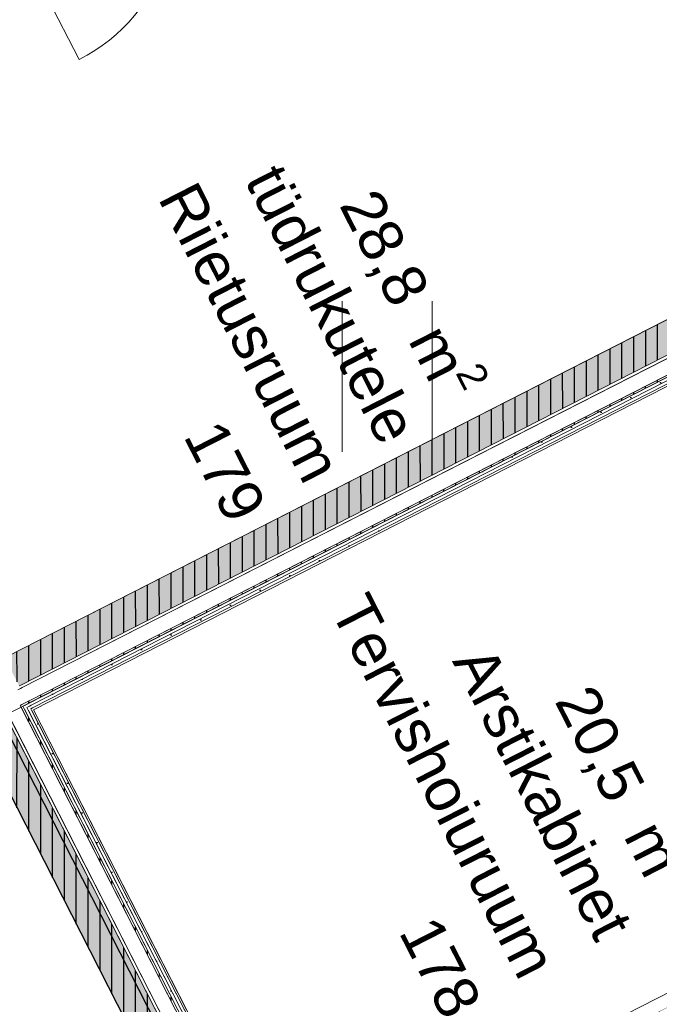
# Model space of a CAD drawing. Header units: metres. Extents: x 538891 to 1080079, y 6588829 to 13178720.
# Tile 513 of 1056: x 539908.93 to 539912.17, y 6589163.93 to 6589168.91. Entities that reach past the tile are written whole.
import ezdxf

# ---------------------------------------------------------------- set-up
doc = ezdxf.new("R2010")
doc.units = ezdxf.units.M
doc.header["$LTSCALE"] = 0.4
doc.linetypes.add('DASHED', pattern=[52.916667, 26.458333, -26.458333])
doc.linetypes.add('Triple Dashed', pattern=[92.604163, 66.145831, -26.458332])
for name, color, linetype in [('AR', 7, 'Continuous'), ('DENDRO', 7, 'Continuous'), ('GEO', 7, 'Continuous')]:
    doc.layers.add(name, color=color, linetype=linetype)
doc.styles.add('Arial', font='arial.ttf')
pattern_1 = [(90, (0, 0), (-0.06, 0), [])]
pattern_2 = [(0, (0, 0), (0, 0.075), [1e-05, -0.07499])]

# ---------------------------------------------------------------- blocks, each defined once
blk = doc.blocks.new('HEIN')
at = {"color": 7, "linetype": 'Continuous', "lineweight": 9}
for p, q in [((-0.4551, 0.7611), (-0.4551, -0.7611)), ((0.4551, 0.7611), (0.4551, -0.7611))]:
    blk.add_line(p, q, dxfattribs=at)

msp = doc.modelspace()

# ---------------------------------------------------------------- hatches: boundary and pattern name
at = {"layer": 'AR', "linetype": 'Continuous', "lineweight": 25, "true_color": 0x848484}
h = msp.add_hatch(dxfattribs=at)
h.set_pattern_fill('PLYWOOD_0001', color=252, style=0, pattern_type=2)
h.set_pattern_definition(pattern_1)
h.paths.add_polyline_path([(539908.9398, 6589165.5459), (539908.8671, 6589165.6884), (539908.8582, 6589165.6838), (539908.9309, 6589165.5413)])

# ---------------------------------------------------------------- linework, layer by layer
at = {"layer": 'AR', "color": 7, "linetype": 'Continuous', "lineweight": 9}
msp.add_line((539908.8249, 6589169.5105), (539909.234, 6589168.7089), dxfattribs=at)
at = {"layer": 'AR', "color": 9, "linetype": 'Continuous', "lineweight": 9, "true_color": 0xc9c5ab, "flags": 128}
msp.add_lwpolyline([(539908.8671, 6589165.6884), (539915.3691, 6589169.007), (539912.6771, 6589174.2813), (539911.3362, 6589173.5969), (539912.4718, 6589171.3719), (539907.3107, 6589168.7377)], close=True, dxfattribs=at)
at = {"layer": 'AR', "color": 7, "linetype": 'Continuous', "lineweight": 9, "flags": 128}
for points in [[(539908.8671, 6589165.6884), (539915.3691, 6589169.007), (539912.6771, 6589174.2813), (539911.3362, 6589173.5969), (539912.4718, 6589171.3719), (539907.3107, 6589168.7377)], [(539915.1938, 6589168.5807), (539909.0035, 6589165.4212), (539910.2763, 6589162.9273), (539910.9624, 6589163.2775), (539916.8585, 6589166.2869), (539915.7857, 6589168.3888), (539915.3938, 6589168.1888)], [(539903.9747, 6589159.711), (539907.0743, 6589161.293), (539909.8666, 6589162.7182), (539909.7939, 6589162.8606), (539909.9364, 6589162.9334), (539908.2725, 6589166.1934), (539908.13, 6589166.1206), (539908.0732, 6589166.232), (539902.1813, 6589163.2247)]]:
    msp.add_lwpolyline(points, close=True, dxfattribs=at)
at = {"layer": 'AR', "color": 250, "linetype": 'Continuous', "lineweight": 9, "true_color": 0x333333, "flags": 128}
msp.add_lwpolyline([(539926.9117, 6589171.4925), (539909.979, 6589162.85)], dxfattribs=at)
msp.add_lwpolyline([(539926.9117, 6589171.4925), (539909.979, 6589162.85)], dxfattribs=at)
msp.add_lwpolyline([(539926.9117, 6589171.4925), (539909.979, 6589162.85)], dxfattribs=at)
msp.add_lwpolyline([(539926.9117, 6589171.4925), (539909.979, 6589162.85)], dxfattribs=at)
msp.add_lwpolyline([(539926.9117, 6589171.4925), (539909.979, 6589162.85)], dxfattribs=at)
msp.add_lwpolyline([(539926.9117, 6589171.4925), (539909.979, 6589162.85)], dxfattribs=at)
at = {"layer": 'AR', "color": 7, "linetype": 'Continuous', "lineweight": 9, "true_color": 0xfdf3d0, "flags": 128}
msp.add_lwpolyline([(539915.1938, 6589168.5807), (539909.0035, 6589165.4212), (539910.2763, 6589162.9273), (539910.9624, 6589163.2775), (539916.8585, 6589166.2869), (539915.7857, 6589168.3888), (539915.3938, 6589168.1888)], close=True, dxfattribs=at)
at = {"layer": 'AR', "color": 253, "linetype": 'Continuous', "lineweight": 25, "true_color": 0x92b4ad, "flags": 128}
msp.add_lwpolyline([(539903.9747, 6589159.711), (539907.0743, 6589161.293), (539909.8666, 6589162.7182), (539909.7939, 6589162.8606), (539909.9364, 6589162.9334), (539908.2725, 6589166.1934), (539908.13, 6589166.1206), (539908.0732, 6589166.232), (539902.1813, 6589163.2247)], close=True, dxfattribs=at)
at = {"layer": 'AR', "color": 7, "linetype": 'Continuous', "lineweight": 9}
msp.add_arc((539908.8249, 6589169.5105), 0.9, 297.0398, 27.0398, dxfattribs=at)
at = {"layer": 'AR', "color": 254, "linetype": 'Continuous', "true_color": 0xcccccc}
msp.add_solid([(539908.9398, 6589165.5459), (539908.8671, 6589165.6884), (539908.9309, 6589165.5413), (539908.8582, 6589165.6838)], dxfattribs=at)
at = {"layer": 'DENDRO', "color": 82, "linetype": 'Continuous', "lineweight": 25, "true_color": 0x33cc00}
msp.add_open_spline([(539893.8121, 6589159.0983), (539893.7434, 6589159.1216), (539893.6747, 6589159.145), (539892.9869, 6589159.3862), (539891.1572, 6589159.6654), (539888.4866, 6589158.4411), (539885.5451, 6589157.3971), (539882.5673, 6589157.4149), (539880.4579, 6589158.6217), (539879.0958, 6589159.832), (539877.4884, 6589161.5239), (539875.7359, 6589162.7565), (539874.0064, 6589163.5551), (539872.0916, 6589164.2529), (539871.04, 6589164.1448), (539870.7384, 6589163.4667), (539870.6736, 6589162.5152), (539871.0111, 6589159.8283), (539872.4686, 6589156.6032), (539876.4551, 6589150.405), (539880.4313, 6589142.3133), (539883.4357, 6589136.069), (539886.65, 6589131.8213), (539889.6758, 6589128.0089), (539891.6422, 6589123.7091), (539892.6854, 6589121.9346), (539894.9559, 6589119.083), (539899.4507, 6589118.4526), (539902.4132, 6589119.2024), (539903.4975, 6589120.9997), (539904.0299, 6589121.9681), (539904.9744, 6589123.0691), (539906.8939, 6589123.6435), (539908.5817, 6589124.1163), (539909.2062, 6589124.9889), (539908.8206, 6589126.4423), (539907.9211, 6589128.2423), (539907.3166, 6589130.0189), (539907.9536, 6589131.664), (539909.206, 6589132.9269), (539910.0734, 6589134.09), (539910.2183, 6589135.4872), (539910.1242, 6589137.3281), (539909.7241, 6589140.2997), (539907.9987, 6589143.8429), (539904.8625, 6589145.9332), (539902.1696, 6589146.7782), (539898.4952, 6589147.1704), (539894.6027, 6589147.6734), (539892.2931, 6589147.7161), (539890.9385, 6589146.9877), (539890.5185, 6589145.8464), (539890.375, 6589144.12), (539890.5355, 6589141.8612), (539890.1164, 6589140.2368), (539888.2792, 6589140.1754), (539886.2593, 6589140.9765), (539884.6257, 6589142.2344), (539883.4829, 6589144.0283), (539883.3842, 6589146.4675), (539884.263, 6589149.2079), (539886.6505, 6589150.3674), (539890.039, 6589151.0124), (539893.8765, 6589152.7578), (539896.4616, 6589154.2315), (539898.6752, 6589155.7963), (539898.5791, 6589158.6152), (539898.2775, 6589160.1277), (539896.808, 6589160.1337), (539895.0583, 6589159.4249), (539894.0007, 6589159.1478), (539893.9064, 6589159.123), (539893.8121, 6589159.0983)], degree=2, knots=[0, 0, 0, 0.001482, 0.001482, 0.016366, 0.031249, 0.046133, 0.061016, 0.0759, 0.090783, 0.105667, 0.12055, 0.135433, 0.150317, 0.1652, 0.180084, 0.194967, 0.209851, 0.224734, 0.239618, 0.254501, 0.269384, 0.284268, 0.299151, 0.314035, 0.328918, 0.343802, 0.358685, 0.373569, 0.388452, 0.403335, 0.418219, 0.433102, 0.447986, 0.462869, 0.477753, 0.492636, 0.50752, 0.522403, 0.537286, 0.55217, 0.567053, 0.581937, 0.59682, 0.611704, 0.626587, 0.641471, 0.656354, 0.671237, 0.686121, 0.701004, 0.715888, 0.730771, 0.745655, 0.760538, 0.775422, 0.790305, 0.805188, 0.820072, 0.834955, 0.849839, 0.864722, 0.879606, 0.894489, 0.909373, 0.924256, 0.939139, 0.954023, 0.968906, 0.98379, 0.998673, 0.998673, 1, 1, 1], dxfattribs=at)

# ---------------------------------------------------------------- block references
at = {"layer": 'GEO', "color": 8, "true_color": 0x7d7d7d, "xscale": 0.5, "yscale": 0.5, "zscale": 0.5}
msp.add_blockref('HEIN', (539910.7922, 6589167.1059), dxfattribs=at)

# ---------------------------------------------------------------- texts
at = {"layer": 'AR', "color": 7, "char_height": 0.22, "attachment_point": 1, "rotation": 297.0398, "line_spacing_factor": 1.004016, "style": 'Arial'}
for s, insert in [('tüdrukutele', (539910.2651, 6589168.1994)), ('Riietusruum', (539909.8259, 6589168.1092)), ('\\A1;28,8{\\H0.9851x; } m{\\H0.9851x;\\H0.6667x;\\S2 ^ ;}', (539910.7995, 6589168.1029)), ('179', (539909.9549, 6589166.9059)), ('Tervishoiuruum', (539910.6973, 6589166.0283)), ('Arstikabinet', (539911.3158, 6589165.7671)), ('\\A1;20,5{\\H0.9851x; } m{\\H0.9851x;\\H0.6667x;\\S2 ^ ;}', (539911.889, 6589165.5947)), ('178', (539911.0444, 6589164.3976))]:
    msp.add_mtext(s, dxfattribs=dict(at, insert=insert))

# ---------------------------------------------------------------- next in the draw order: wipeouts: each hides what was drawn before it
at = {"color": 255, "linetype": 'Continuous', "lineweight": 5}
msp.add_wipeout([(539908.9807, 6589165.4657), (539908.9466, 6589165.5325), (539908.9377, 6589165.528), (539908.9718, 6589165.4612)], dxfattribs=at).dxf.layer = 'AR'

# ---------------------------------------------------------------- next in the draw order: wipeouts: each hides what was drawn before it
msp.add_wipeout([(539908.9853, 6589165.4568), (539908.9807, 6589165.4657), (539908.9718, 6589165.4612), (539908.9764, 6589165.4523)], dxfattribs=at).dxf.layer = 'AR'

# ---------------------------------------------------------------- next in the draw order: hatches: boundary and pattern name
at = {"layer": 'AR', "linetype": 'Continuous', "lineweight": 25, "true_color": 0x848484}
h = msp.add_hatch(dxfattribs=at)
h.set_pattern_fill('PLYWOOD_0001', color=252, style=0, pattern_type=2)
h.set_pattern_definition(pattern_1)
h.paths.add_polyline_path([(539908.9853, 6589165.4568), (539908.9807, 6589165.4657), (539908.9718, 6589165.4612), (539908.9764, 6589165.4523)])

# ---------------------------------------------------------------- next in the draw order: wipeouts: each hides what was drawn before it
at = {"color": 255, "linetype": 'Continuous', "lineweight": 5}
msp.add_wipeout([(539908.9921, 6589165.4434), (539908.9853, 6589165.4568), (539908.9764, 6589165.4523), (539908.9832, 6589165.4389)], dxfattribs=at).dxf.layer = 'AR'

# ---------------------------------------------------------------- next in the draw order: hatches: boundary and pattern name
at = {"layer": 'AR', "linetype": 'Continuous', "lineweight": 25, "true_color": 0x848484}
h = msp.add_hatch(dxfattribs=at)
h.set_pattern_fill('GYPSUM_0001', color=252, style=0, pattern_type=2)
h.set_pattern_definition(pattern_2)
h.paths.add_polyline_path([(539908.9921, 6589165.4434), (539908.9853, 6589165.4568), (539908.9764, 6589165.4523), (539908.9832, 6589165.4389)])

# ---------------------------------------------------------------- next in the draw order: wipeouts: each hides what was drawn before it
at = {"color": 255, "linetype": 'Continuous', "lineweight": 5}
msp.add_wipeout([(539908.9989, 6589165.4301), (539908.9921, 6589165.4434), (539908.9832, 6589165.4389), (539908.99, 6589165.4255)], dxfattribs=at).dxf.layer = 'AR'

# ---------------------------------------------------------------- next in the draw order: hatches: boundary and pattern name
at = {"layer": 'AR', "linetype": 'Continuous', "lineweight": 25, "true_color": 0x848484}
h = msp.add_hatch(dxfattribs=at)
h.set_pattern_fill('GYPSUM_0001', color=252, style=0, pattern_type=2)
h.set_pattern_definition(pattern_2)
h.paths.add_polyline_path([(539908.9989, 6589165.4301), (539908.9921, 6589165.4434), (539908.9832, 6589165.4389), (539908.99, 6589165.4255)])

# ---------------------------------------------------------------- next in the draw order: wipeouts: each hides what was drawn before it
at = {"color": 255, "linetype": 'Continuous', "lineweight": 5}
msp.add_wipeout([(539908.9718, 6589165.4612), (539908.9377, 6589165.528), (539908.9244, 6589165.5211), (539908.9585, 6589165.4543)], dxfattribs=at).dxf.layer = 'AR'

# ---------------------------------------------------------------- next in the draw order: wipeouts: each hides what was drawn before it
msp.add_wipeout([(539908.9764, 6589165.4523), (539908.9718, 6589165.4612), (539908.9585, 6589165.4543), (539908.963, 6589165.4454)], dxfattribs=at).dxf.layer = 'AR'

# ---------------------------------------------------------------- next in the draw order: hatches: boundary and pattern name
at = {"layer": 'AR', "linetype": 'Continuous', "lineweight": 25, "true_color": 0x848484}
h = msp.add_hatch(dxfattribs=at)
h.set_pattern_fill('PLYWOOD_0001', color=252, style=0, pattern_type=2)
h.set_pattern_definition(pattern_1)
h.paths.add_polyline_path([(539908.9764, 6589165.4523), (539908.9718, 6589165.4612), (539908.9585, 6589165.4543), (539908.963, 6589165.4454)])

# ---------------------------------------------------------------- next in the draw order: wipeouts: each hides what was drawn before it
at = {"color": 255, "linetype": 'Continuous', "lineweight": 5}
msp.add_wipeout([(539908.9832, 6589165.4389), (539908.9764, 6589165.4523), (539908.963, 6589165.4454), (539908.9698, 6589165.4321)], dxfattribs=at).dxf.layer = 'AR'

# ---------------------------------------------------------------- next in the draw order: hatches: boundary and pattern name
at = {"layer": 'AR', "linetype": 'Continuous', "lineweight": 25, "true_color": 0x848484}
h = msp.add_hatch(dxfattribs=at)
h.set_pattern_fill('GYPSUM_0001', color=252, style=0, pattern_type=2)
h.set_pattern_definition(pattern_2)
h.paths.add_polyline_path([(539908.9832, 6589165.4389), (539908.9764, 6589165.4523), (539908.963, 6589165.4454), (539908.9698, 6589165.4321)])

# ---------------------------------------------------------------- next in the draw order: wipeouts: each hides what was drawn before it
at = {"color": 255, "linetype": 'Continuous', "lineweight": 5}
for points in [[(539909.0035, 6589165.4212), (539915.5857, 6589168.7807), (539915.5811, 6589168.7896), (539908.9989, 6589165.4301)], [(539908.9585, 6589165.4543), (539908.9244, 6589165.5211), (539908.911, 6589165.5143), (539908.9451, 6589165.4475)]]:
    msp.add_wipeout(points, dxfattribs=at).dxf.layer = 'AR'

# ---------------------------------------------------------------- next in the draw order: wipeouts: each hides what was drawn before it
for points in [[(539908.9989, 6589165.4301), (539915.5811, 6589168.7896), (539915.5743, 6589168.803), (539908.9921, 6589165.4434)], [(539908.963, 6589165.4454), (539908.9585, 6589165.4543), (539908.9451, 6589165.4475), (539908.9497, 6589165.4386)]]:
    msp.add_wipeout(points, dxfattribs=at).dxf.layer = 'AR'

# ---------------------------------------------------------------- next in the draw order: hatches: boundary and pattern name
at = {"layer": 'AR', "linetype": 'Continuous', "lineweight": 25, "true_color": 0x848484}
h = msp.add_hatch(dxfattribs=at)
h.set_pattern_fill('GYPSUM_0001', color=252, style=0, pattern_type=2)
h.set_pattern_definition(pattern_2)
h.paths.add_polyline_path([(539908.9989, 6589165.4301), (539915.5811, 6589168.7896), (539915.5743, 6589168.803), (539908.9921, 6589165.4434)])
h = msp.add_hatch(dxfattribs=at)
h.set_pattern_fill('PLYWOOD_0001', color=252, style=0, pattern_type=2)
h.set_pattern_definition(pattern_1)
h.paths.add_polyline_path([(539908.963, 6589165.4454), (539908.9585, 6589165.4543), (539908.9451, 6589165.4475), (539908.9497, 6589165.4386)])

# ---------------------------------------------------------------- next in the draw order: wipeouts: each hides what was drawn before it
at = {"color": 255, "linetype": 'Continuous', "lineweight": 5}
for points in [[(539908.9921, 6589165.4434), (539915.5743, 6589168.803), (539915.5675, 6589168.8164), (539908.9853, 6589165.4568)], [(539908.9451, 6589165.4475), (539908.911, 6589165.5143), (539908.9021, 6589165.5098), (539908.9362, 6589165.443)]]:
    msp.add_wipeout(points, dxfattribs=at).dxf.layer = 'AR'

# ---------------------------------------------------------------- next in the draw order: hatches: boundary and pattern name
at = {"layer": 'AR', "linetype": 'Continuous', "lineweight": 25, "true_color": 0x848484}
h = msp.add_hatch(dxfattribs=at)
h.set_pattern_fill('GYPSUM_0001', color=252, style=0, pattern_type=2)
h.set_pattern_definition(pattern_2)
h.paths.add_polyline_path([(539908.9921, 6589165.4434), (539915.5743, 6589168.803), (539915.5675, 6589168.8164), (539908.9853, 6589165.4568)])

# ---------------------------------------------------------------- next in the draw order: linework, layer by layer
at = {"layer": 'AR', "color": 7, "linetype": 'Continuous', "lineweight": 9}
msp.add_line((539908.99, 6589165.4255), (539908.9989, 6589165.4301), dxfattribs=at)

# ---------------------------------------------------------------- next in the draw order: wipeouts: each hides what was drawn before it
at = {"color": 255, "linetype": 'Continuous', "lineweight": 5}
msp.add_wipeout([(539908.9853, 6589165.4568), (539915.5675, 6589168.8164), (539915.5629, 6589168.8253), (539908.9807, 6589165.4657)], dxfattribs=at).dxf.layer = 'AR'

# ---------------------------------------------------------------- next in the draw order: hatches: boundary and pattern name
at = {"layer": 'AR', "linetype": 'Continuous', "lineweight": 25, "true_color": 0x848484}
h = msp.add_hatch(dxfattribs=at)
h.set_pattern_fill('PLYWOOD_0001', color=252, style=0, pattern_type=2)
h.set_pattern_definition(pattern_1)
h.paths.add_polyline_path([(539908.9853, 6589165.4568), (539915.5675, 6589168.8164), (539915.5629, 6589168.8253), (539908.9807, 6589165.4657)])

# ---------------------------------------------------------------- next in the draw order: linework, layer by layer
at = {"layer": 'AR', "color": 7, "linetype": 'Continuous', "lineweight": 9}
msp.add_line((539908.9698, 6589165.4321), (539908.9832, 6589165.4389), dxfattribs=at)

# ---------------------------------------------------------------- next in the draw order: wipeouts: each hides what was drawn before it
at = {"color": 255, "linetype": 'Continuous', "lineweight": 5}
msp.add_wipeout([(539908.9807, 6589165.4657), (539915.5629, 6589168.8253), (539915.5289, 6589168.8921), (539908.9466, 6589165.5325)], dxfattribs=at).dxf.layer = 'AR'

# ---------------------------------------------------------------- next in the draw order: hatches: boundary and pattern name
at = {"layer": 'AR', "linetype": 'Continuous', "lineweight": 25, "true_color": 0x848484}
h = msp.add_hatch(dxfattribs=at)
h.set_pattern_fill('PLYWOOD_0001', color=252, style=0, pattern_type=2)
h.set_pattern_definition(pattern_1)
h.paths.add_polyline_path([(539915.4493, 6589169.0479), (539908.8671, 6589165.6884), (539908.9398, 6589165.5459), (539915.522, 6589168.9054)])

# ---------------------------------------------------------------- next in the draw order: linework, layer by layer
at = {"layer": 'AR', "color": 7, "linetype": 'Continuous', "lineweight": 9}
for p, q in [((539915.4493, 6589169.0479), (539908.8671, 6589165.6884)), ((539908.9398, 6589165.5459), (539915.522, 6589168.9054)), ((539908.9466, 6589165.5325), (539915.5289, 6589168.8921)), ((539908.9807, 6589165.4657), (539915.5629, 6589168.8253)), ((539908.9853, 6589165.4568), (539915.5675, 6589168.8164)), ((539908.9921, 6589165.4434), (539915.5743, 6589168.803)), ((539908.9989, 6589165.4301), (539915.5811, 6589168.7896)), ((539909.0035, 6589165.4212), (539915.5857, 6589168.7807)), ((539908.9309, 6589165.5413), (539908.9398, 6589165.5459)), ((539908.9244, 6589165.5211), (539908.9377, 6589165.528)), ((539908.9377, 6589165.528), (539908.9466, 6589165.5325)), ((539908.9362, 6589165.443), (539908.9451, 6589165.4475)), ((539908.9451, 6589165.4475), (539908.9585, 6589165.4543)), ((539908.9497, 6589165.4386), (539908.963, 6589165.4454)), ((539908.9585, 6589165.4543), (539908.9718, 6589165.4612)), ((539908.963, 6589165.4454), (539908.9764, 6589165.4523)), ((539908.9718, 6589165.4612), (539908.9807, 6589165.4657)), ((539908.9764, 6589165.4523), (539908.9853, 6589165.4568)), ((539908.9832, 6589165.4389), (539908.9921, 6589165.4434))]:
    msp.add_line(p, q, dxfattribs=at)
at = {"layer": 'AR', "color": 254, "linetype": 'Continuous', "true_color": 0xcccccc}
msp.add_solid([(539915.4493, 6589169.0479), (539908.8671, 6589165.6884), (539915.522, 6589168.9054), (539908.9398, 6589165.5459)], dxfattribs=at)

# ---------------------------------------------------------------- next in the draw order: wipeouts: each hides what was drawn before it
at = {"color": 255, "linetype": 'Continuous', "lineweight": 5}
for points in [[(539911.1411, 6589162.9275), (539917.0461, 6589165.9414), (539917.0416, 6589165.9503), (539911.1365, 6589162.9364)], [(539909.0035, 6589165.4212), (539908.9989, 6589165.4301), (539908.99, 6589165.4255), (539908.9946, 6589165.4166)]]:
    msp.add_wipeout(points, dxfattribs=at).dxf.layer = 'AR'

# ---------------------------------------------------------------- next in the draw order: wipeouts: each hides what was drawn before it
for points in [[(539911.1365, 6589162.9364), (539917.0416, 6589165.9503), (539916.9734, 6589166.0839), (539911.0683, 6589163.07)], [(539908.9946, 6589165.4166), (539910.3402, 6589162.7802), (539910.3491, 6589162.7847), (539909.0035, 6589165.4212)]]:
    msp.add_wipeout(points, dxfattribs=at).dxf.layer = 'AR'

# ---------------------------------------------------------------- next in the draw order: wipeouts: each hides what was drawn before it
for points in [[(539911.0683, 6589163.07), (539916.9734, 6589166.0839), (539916.9415, 6589166.1463), (539911.0365, 6589163.1323)], [(539908.99, 6589165.4255), (539908.9832, 6589165.4389), (539908.9698, 6589165.4321), (539908.9767, 6589165.4187)]]:
    msp.add_wipeout(points, dxfattribs=at).dxf.layer = 'AR'

# ---------------------------------------------------------------- next in the draw order: hatches: boundary and pattern name
at = {"layer": 'AR', "linetype": 'Continuous', "lineweight": 25, "true_color": 0x848484}
h = msp.add_hatch(dxfattribs=at)
h.set_pattern_fill('GYPSUM_0001', color=252, style=0, pattern_type=2)
h.set_pattern_definition(pattern_2)
h.paths.add_polyline_path([(539908.99, 6589165.4255), (539908.9832, 6589165.4389), (539908.9698, 6589165.4321), (539908.9767, 6589165.4187)])

# ---------------------------------------------------------------- next in the draw order: wipeouts: each hides what was drawn before it
at = {"color": 255, "linetype": 'Continuous', "lineweight": 5}
msp.add_wipeout([(539911.0365, 6589163.1323), (539916.9415, 6589166.1463), (539916.9402, 6589166.1489), (539911.0351, 6589163.135)], dxfattribs=at).dxf.layer = 'AR'

# ---------------------------------------------------------------- next in the draw order: wipeouts: each hides what was drawn before it
for points in [[(539911.0351, 6589163.135), (539916.9402, 6589166.1489), (539916.8674, 6589166.2915), (539910.9624, 6589163.2775)], [(539908.9767, 6589165.4187), (539910.3268, 6589162.7734), (539910.3402, 6589162.7802), (539908.99, 6589165.4255)]]:
    msp.add_wipeout(points, dxfattribs=at).dxf.layer = 'AR'

# ---------------------------------------------------------------- next in the draw order: hatches: boundary and pattern name
at = {"layer": 'AR', "linetype": 'Continuous', "lineweight": 25, "true_color": 0x848484}
h = msp.add_hatch(dxfattribs=at)
h.set_pattern_fill('GYPSUM_0001', color=252, style=0, pattern_type=2)
h.set_pattern_definition(pattern_2)
h.paths.add_polyline_path([(539908.9767, 6589165.4187), (539910.3268, 6589162.7734), (539910.3402, 6589162.7802), (539908.99, 6589165.4255)])

# ---------------------------------------------------------------- next in the draw order: wipeouts: each hides what was drawn before it
at = {"color": 255, "linetype": 'Continuous', "lineweight": 5}
msp.add_wipeout([(539908.9698, 6589165.4321), (539908.963, 6589165.4454), (539908.9497, 6589165.4386), (539908.9565, 6589165.4253)], dxfattribs=at).dxf.layer = 'AR'

# ---------------------------------------------------------------- next in the draw order: hatches: boundary and pattern name
at = {"layer": 'AR', "linetype": 'Continuous', "lineweight": 25, "true_color": 0x848484}
h = msp.add_hatch(dxfattribs=at)
h.set_pattern_fill('GYPSUM_0001', color=252, style=0, pattern_type=2)
h.set_pattern_definition(pattern_2)
h.paths.add_polyline_path([(539908.9698, 6589165.4321), (539908.963, 6589165.4454), (539908.9497, 6589165.4386), (539908.9565, 6589165.4253)])

# ---------------------------------------------------------------- next in the draw order: wipeouts: each hides what was drawn before it
at = {"color": 255, "linetype": 'Continuous', "lineweight": 5}
msp.add_wipeout([(539908.9565, 6589165.4253), (539910.3135, 6589162.7666), (539910.3268, 6589162.7734), (539908.9698, 6589165.4321)], dxfattribs=at).dxf.layer = 'AR'

# ---------------------------------------------------------------- next in the draw order: hatches: boundary and pattern name
at = {"layer": 'AR', "linetype": 'Continuous', "lineweight": 25, "true_color": 0x848484}
h = msp.add_hatch(dxfattribs=at)
h.set_pattern_fill('GYPSUM_0001', color=252, style=0, pattern_type=2)
h.set_pattern_definition(pattern_2)
h.paths.add_polyline_path([(539908.9565, 6589165.4253), (539910.3135, 6589162.7666), (539910.3268, 6589162.7734), (539908.9698, 6589165.4321)])

# ---------------------------------------------------------------- next in the draw order: wipeouts: each hides what was drawn before it
at = {"color": 255, "linetype": 'Continuous', "lineweight": 5}
msp.add_wipeout([(539908.9497, 6589165.4386), (539908.9451, 6589165.4475), (539908.9362, 6589165.443), (539908.9408, 6589165.4341)], dxfattribs=at).dxf.layer = 'AR'

# ---------------------------------------------------------------- next in the draw order: hatches: boundary and pattern name
at = {"layer": 'AR', "linetype": 'Continuous', "lineweight": 25, "true_color": 0x848484}
h = msp.add_hatch(dxfattribs=at)
h.set_pattern_fill('PLYWOOD_0001', color=252, style=0, pattern_type=2)
h.set_pattern_definition(pattern_1)
h.paths.add_polyline_path([(539908.9497, 6589165.4386), (539908.9451, 6589165.4475), (539908.9362, 6589165.443), (539908.9408, 6589165.4341)])

# ---------------------------------------------------------------- next in the draw order: wipeouts: each hides what was drawn before it
at = {"color": 255, "linetype": 'Continuous', "lineweight": 5}
msp.add_wipeout([(539908.9408, 6589165.4341), (539910.3046, 6589162.762), (539910.3135, 6589162.7666), (539908.9497, 6589165.4386)], dxfattribs=at).dxf.layer = 'AR'

# ---------------------------------------------------------------- next in the draw order: hatches: boundary and pattern name
at = {"layer": 'AR', "linetype": 'Continuous', "lineweight": 25, "true_color": 0x848484}
h = msp.add_hatch(dxfattribs=at)
h.set_pattern_fill('PLYWOOD_0001', color=252, style=0, pattern_type=2)
h.set_pattern_definition(pattern_1)
h.paths.add_polyline_path([(539908.9408, 6589165.4341), (539910.3046, 6589162.762), (539910.3135, 6589162.7666), (539908.9497, 6589165.4386)])

# ---------------------------------------------------------------- next in the draw order: wipeouts: each hides what was drawn before it
at = {"color": 255, "linetype": 'Continuous', "lineweight": 5}
msp.add_wipeout([(539908.9362, 6589165.443), (539908.9021, 6589165.5098), (539908.8353, 6589165.4757), (539908.8694, 6589165.4089)], dxfattribs=at).dxf.layer = 'AR'

# ---------------------------------------------------------------- next in the draw order: wipeouts: each hides what was drawn before it
msp.add_wipeout([(539908.8694, 6589165.4089), (539910.2378, 6589162.7279), (539910.3046, 6589162.762), (539908.9362, 6589165.443)], dxfattribs=at).dxf.layer = 'AR'

# ---------------------------------------------------------------- next in the draw order: hatches: boundary and pattern name
at = {"layer": 'AR', "linetype": 'Continuous', "lineweight": 25, "true_color": 0x848484}
h = msp.add_hatch(dxfattribs=at)
h.set_pattern_fill('PLYWOOD_0001', color=252, style=0, pattern_type=2)
h.set_pattern_definition(pattern_1)
h.paths.add_polyline_path([(539908.6726, 6589165.4095), (539910.0819, 6589162.6484), (539910.2244, 6589162.7211), (539908.8151, 6589165.4822)])

# ---------------------------------------------------------------- next in the draw order: linework, layer by layer
at = {"layer": 'AR', "color": 251, "linetype": 'Triple Dashed', "lineweight": 9, "true_color": 0x575757}
for p, q in [((539911.8068, 6589159.6209), (539870.9619, 6589239.6459)), ((539890.6475, 6589156.0973), (539971.1114, 6589197.1662))]:
    msp.add_line(p, q, dxfattribs=at)
at = {"layer": 'AR', "color": 235, "linetype": 'DASHED', "lineweight": 25, "true_color": 0xa6447a}
msp.add_line((539911.0832, 6589160.977), (539908.2508, 6589166.5262), dxfattribs=at)
at = {"layer": 'AR', "color": 7, "linetype": 'Continuous', "lineweight": 9}
for p, q in [((539908.1271, 6589166.4784), (539910.0819, 6589162.6484)), ((539910.2244, 6589162.7211), (539908.8151, 6589165.4822)), ((539910.2378, 6589162.7279), (539908.8353, 6589165.4757)), ((539908.9362, 6589165.443), (539908.9451, 6589165.4475)), ((539908.9497, 6589165.4386), (539908.963, 6589165.4454)), ((539910.3046, 6589162.762), (539908.9362, 6589165.443)), ((539910.3135, 6589162.7666), (539908.9497, 6589165.4386)), ((539908.9698, 6589165.4321), (539908.9832, 6589165.4389)), ((539910.3268, 6589162.7734), (539908.9698, 6589165.4321)), ((539908.99, 6589165.4255), (539908.9989, 6589165.4301)), ((539910.3402, 6589162.7802), (539908.99, 6589165.4255)), ((539910.3491, 6589162.7847), (539909.0035, 6589165.4212))]:
    msp.add_line(p, q, dxfattribs=at)
at = {"layer": 'AR', "color": 254, "linetype": 'Continuous', "true_color": 0xcccccc}
msp.add_solid([(539908.6726, 6589165.4095), (539910.0819, 6589162.6484), (539908.8151, 6589165.4822), (539910.2244, 6589162.7211)], dxfattribs=at)

doc.saveas('drawing.dxf')
